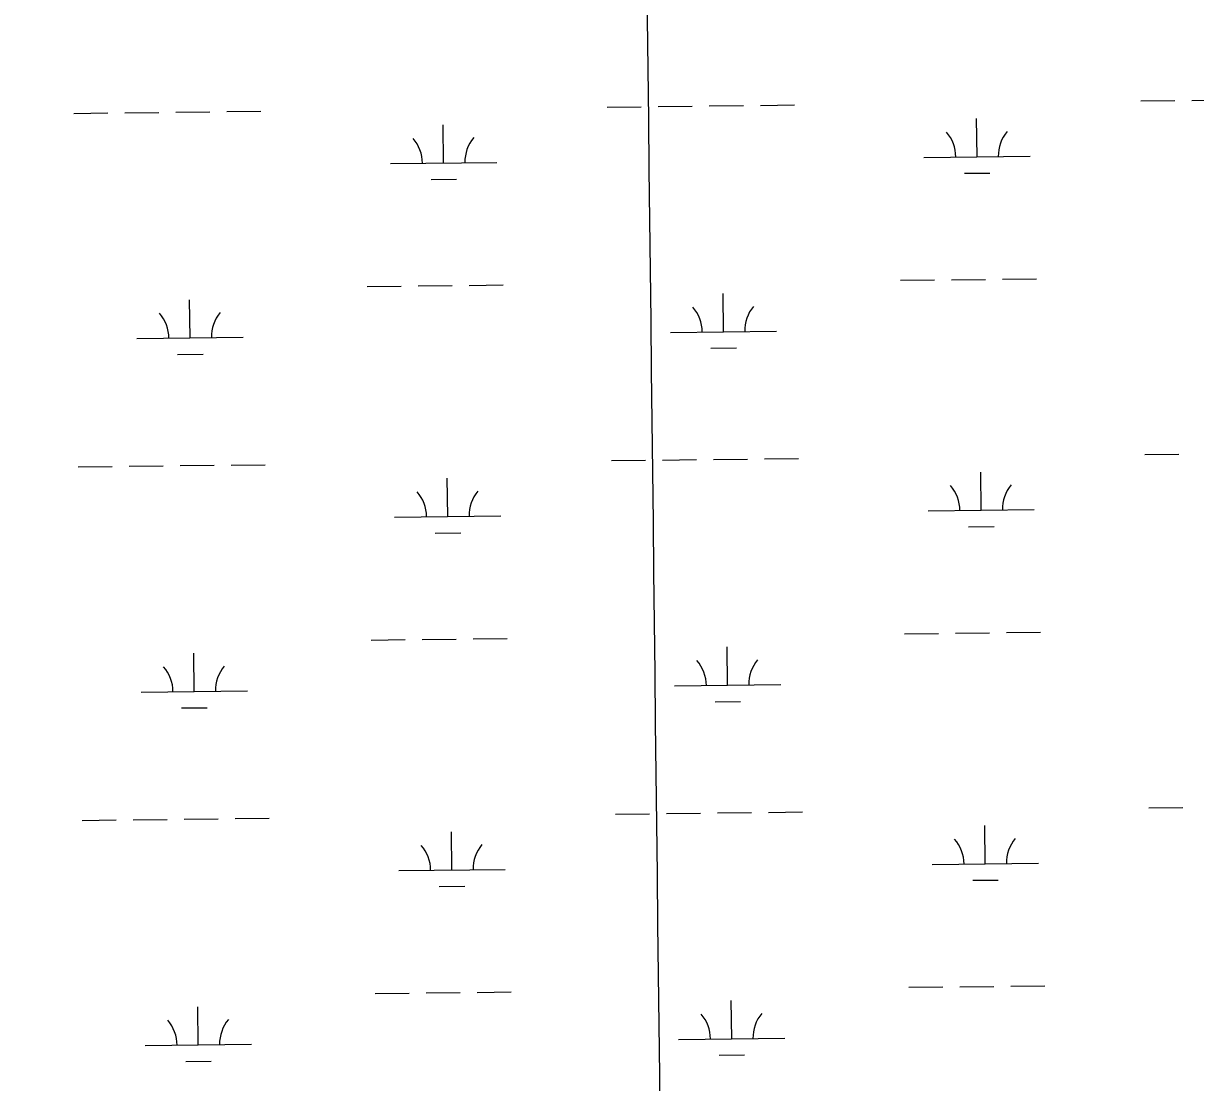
# Model space of a CAD drawing. Extents: x 3684037 to 3722149, y 433263 to 459021.
# Drawn here: x 3698136 to 3699239, y 448355 to 449351 of the extents above; entities that cross this region are included whole.
import ezdxf

# ---------------------------------------------------------------- set-up
doc = ezdxf.new("R2010")
doc.units = 0
for name, color, linetype in [('V-GRID-MAJR', 7, 'Continuous'), ('V-RIVR-EDGE', 7, 'Continuous'), ('V-WETL-SWMP', 7, 'Continuous')]:
    doc.layers.add(name, color=color, linetype=linetype)

msp = doc.modelspace()

# ---------------------------------------------------------------- linework, layer by layer
at = {"layer": 'V-GRID-MAJR'}
msp.add_spline([(3698844.6580000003, 438800.61600000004), (3698775.0530000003, 444857.971), (3698705.414, 450918.412), (3698635.774, 456978.859), (3698635.739, 456981.935)], degree=3, dxfattribs=at)
at = {"layer": 'V-RIVR-EDGE'}
msp.add_spline([(3696491.0066779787, 456956.9782063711), (3696499.4553224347, 456945.34199248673), (3696522.4302687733, 456915.3618167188), (3696551.057358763, 456881.7283366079), (3696592.6032057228, 456839.5711462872), (3696607.93216852, 456824.5715595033), (3696661.559041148, 456762.16600619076), (3696696.2616399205, 456732.5612011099), (3696736.594384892, 456690.40701044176), (3696782.990640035, 456647.42908685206), (3696798.7219703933, 456631.6197655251), (3696862.8763919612, 456574.8493578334), (3696899.5948280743, 456542.81334935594), (3696931.075486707, 456518.47331862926), (3696942.360776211, 456503.48373068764), (3696952.4489618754, 456494.96701966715), (3696962.1357798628, 456487.66441051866), (3696987.164559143, 456470.6189898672), (3697014.6145429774, 456451.545733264), (3697061.0397947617, 456420.29446222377), (3697092.51945351, 456395.55006416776), (3697134.0832983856, 456360.6714857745), (3697166.7750592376, 456335.519720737), (3697185.733329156, 456316.4674617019), (3697201.4586602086, 456298.23193639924), (3697211.533847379, 456284.4584500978), (3697233.704058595, 456256.0977434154), (3697255.8822688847, 456230.97197536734), (3697279.2685817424, 456203.8213710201), (3697316.3743871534, 456164.9101180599), (3697353.4751931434, 456123.97702845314), (3697376.86850519, 456099.65699541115), (3697406.3293269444, 456076.1306987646), (3697430.1420045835, 456057.8751757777), (3697450.3283747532, 456044.8854270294), (3697520.1299405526, 455982.43987834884), (3697544.344985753, 455963.3746208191), (3697581.899153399, 455942.25453046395), (3697614.612911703, 455925.99884667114), (3697632.779444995, 455913.8228320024), (3697662.244266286, 455891.9140046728), (3697710.2559909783, 455848.12334688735), (3697757.449982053, 455800.69538290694), (3697792.142581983, 455767.04690453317), (3697833.29506034, 455729.3387547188), (3697868.395027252, 455696.90237844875), (3697895.83401236, 455673.381081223), (3697933.746552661, 455633.6590938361), (3697972.883193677, 455598.38214741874), (3698039.4588198, 455539.58390377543), (3698090.2921168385, 455492.14694083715), (3698135.875637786, 455447.553547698), (3698177.0201170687, 455406.6104592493), (3698217.7442308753, 455359.1984934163), (3698254.447668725, 455321.09697499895), (3698281.4702878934, 455292.72426970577), (3698316.178885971, 455265.5456686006), (3698357.3633606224, 455240.777273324), (3698381.983773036, 455222.11538323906), (3698407.7962898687, 455194.9587795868), (3698430.7672366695, 455163.3611345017), (3698450.9326092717, 455141.8796718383), (3698487.6610442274, 455113.8873366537), (3698517.5282330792, 455091.1687747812), (3698534.0722976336, 455076.97492300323), (3698556.2445086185, 455049.42295097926), (3698582.455393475, 455019.83914346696), (3698614.723789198, 454987.00539905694), (3698657.084370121, 454947.27241294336), (3698691.372602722, 454913.62493445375), (3698717.995853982, 454887.2750656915), (3698807.162056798, 454806.5849927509), (3698837.4136152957, 454775.7780844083), (3698881.4006644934, 454739.68040472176), (3698910.451119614, 454713.7289039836), (3698949.181393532, 454677.64422279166), (3698989.1137707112, 454637.1085013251), (3699039.143332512, 454591.69537480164), (3699066.5693191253, 454562.917302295), (3699088.766527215, 454545.4745135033), (3699187.2341784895, 454465.1658105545), (3699228.3926561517, 454429.8838647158), (3699268.3360320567, 454393.79618387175), (3699300.603427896, 454360.55807213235), (3699328.8351495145, 454330.56489786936), (3699382.5040172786, 454285.142772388), (3699427.287802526, 454244.19068498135), (3699474.48879279, 454199.59329230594), (3699500.2963102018, 454170.41485200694), (3699532.5687054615, 454139.1985769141), (3699563.239629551, 454114.45617862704), (3699588.663777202, 454093.7704521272), (3699608.428782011, 454073.9074586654), (3699636.654504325, 454041.4880804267), (3699659.2350821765, 454015.55257783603), (3699675.77214754, 453998.528154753), (3699726.9888143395, 453942.59847801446), (3699768.9330293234, 453898.0140838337), (3699807.6453053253, 453854.6507907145), (3699829.4391459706, 453837.6133691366), (3699865.7672131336, 453811.2395031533), (3699885.1338499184, 453793.8037135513), (3699924.6848571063, 453762.56944054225), (3699939.62745049, 453754.8494655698), (3699950.948735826, 453754.4171014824), (3699975.596145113, 453746.67312928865), (3700001.8420259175, 453731.24217830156), (3700023.635866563, 453714.20475672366), (3700032.9033189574, 453700.8376375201), (3700036.1082610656, 453688.6986185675), (3700042.150773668, 453679.3831717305), (3700052.6343277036, 453667.2261548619), (3700065.938454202, 453651.0184655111), (3700072.3773350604, 453638.4670801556), (3700079.629949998, 453627.93553167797), (3700095.3492817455, 453607.27380239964), (3700141.3091732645, 453551.3571241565), (3700161.453548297, 453521.3839475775), (3700185.6415966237, 453491.4007721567), (3700219.917830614, 453452.90088571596), (3700237.248632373, 453429.80895292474), (3700255.39016856, 453407.52375502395), (3700340.916065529, 453326.4383137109), (3700393.3708314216, 453280.6148205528), (3700435.7384115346, 453243.7124057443), (3700480.938562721, 453207.6117264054), (3700509.197281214, 453188.53647003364), (3700535.03679492, 453172.29778427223), (3700559.2598391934, 453156.4674653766), (3700600.4423140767, 453130.8903354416), (3700613.7624387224, 453121.1525233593), (3700623.455256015, 453116.2761181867), (3700639.1865863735, 453100.46679686), (3700647.6543030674, 453090.74098338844), (3700674.707918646, 453074.9036653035), (3700691.2519831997, 453060.70981352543), (3700727.5790504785, 453033.93158021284), (3700758.2489746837, 453008.7848145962), (3700801.439287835, 452977.5415426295), (3700837.365987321, 452952.38177851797), (3700871.669218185, 452924.799809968), (3700903.9536120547, 452898.43594282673), (3700927.768289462, 452880.9891544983), (3700958.443213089, 452857.86422552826), (3701015.3360207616, 452807.98606035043), (3701048.4261496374, 452780.40709145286), (3701075.4757656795, 452762.9523040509), (3701104.946586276, 452743.4696806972), (3701127.1557929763, 452730.87929985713), (3701156.6316129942, 452713.41851315), (3701182.871494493, 452695.56135818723), (3701204.6743340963, 452682.16324257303), (3701235.3672556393, 452666.31692552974), (3701255.5556255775, 452654.1359114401), (3701285.8311812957, 452633.033819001), (3701312.859799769, 452607.08731768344), (3701321.333515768, 452599.7877081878), (3701332.231435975, 452591.673364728), (3701350.392969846, 452577.47551341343), (3701370.5693411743, 452560.4420913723), (3701389.1312428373, 452544.6257708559), (3701408.9142455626, 452532.0413893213), (3701434.3563911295, 452518.634274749), (3701456.1762287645, 452512.1104037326), (3701467.0801482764, 452506.42226424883), (3701486.0474171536, 452491.0093111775), (3701499.7739088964, 452482.0792338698), (3701518.7451773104, 452468.2837501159), (3701537.71544584, 452454.0838990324), (3701554.2585105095, 452439.48567992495), (3701575.2446163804, 452422.8546254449), (3701592.1970478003, 452410.2772430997), (3701622.4676040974, 452387.15331401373), (3701647.0880165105, 452368.4914239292), (3701696.317842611, 452326.71960313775), (3701727.7935018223, 452300.357735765), (3701754.024384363, 452278.86127483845), (3701780.661634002, 452258.17254868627), (3701815.378231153, 452234.2288862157), (3701863.8053219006, 452194.88526916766), (3701890.44757096, 452176.218379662), (3701916.696451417, 452162.0005306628), (3701938.8906598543, 452143.34463988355), (3701962.310968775, 452129.94252473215), (3701986.9333809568, 452112.0893693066), (3702011.9511615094, 452090.59590803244), (3702032.9382672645, 452074.3692208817), (3702051.095801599, 452058.5539002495), (3702109.1967118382, 452006.6508987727), (3702158.0431681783, 451973.371791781), (3702192.7467668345, 451944.17135402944), (3702212.10640443, 451923.9049931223), (3702228.247101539, 451910.1165085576), (3702239.5593879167, 451906.04483850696), (3702258.9380233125, 451893.4614568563), (3702276.687190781, 451876.0296667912), (3702294.847724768, 451861.42744814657), (3702325.5246481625, 451839.1112538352), (3702353.7743676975, 451816.39669149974), (3702388.483965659, 451789.6224577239), (3702409.064704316, 451772.5880357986), (3702442.5552009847, 451743.3905976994), (3702493.39949675, 451700.4016753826), (3702516.7968083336, 451677.69911165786), (3702543.8364255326, 451656.2006509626), (3702589.0475754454, 451624.5480122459), (3702615.684825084, 451603.85928609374), (3702648.3745861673, 451577.8987863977), (3702681.062347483, 451551.12955204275), (3702714.149476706, 451522.33748115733), (3702744.8174011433, 451496.3819808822), (3702761.7588338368, 451479.35655791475), (3702791.6060250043, 451448.55064945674), (3702806.5166220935, 451427.89091994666), (3702821.8335862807, 451408.0389252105), (3702843.21206087, 451386.5544628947), (3702872.263515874, 451361.0073294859), (3702910.596421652, 451327.7542194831), (3702933.1799991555, 451303.03181888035), (3702957.778414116, 451275.47384755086), (3702989.2290762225, 451239.0027969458), (3703050.153558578, 451184.26222497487), (3703086.0452621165, 451144.94960433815), (3703114.6773515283, 451113.3379608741), (3703144.518543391, 451080.1058484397), (3703160.6482417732, 451061.86932325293), (3703177.999041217, 451046.86473704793), (3703202.5984560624, 451019.7111330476), (3703240.509996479, 450979.5847783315), (3703264.7150428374, 450956.4758475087), (3703289.7208247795, 450930.1299782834), (3703316.7444438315, 450902.16164031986), (3703339.7353883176, 450878.65134182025), (3703374.4159896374, 450840.15045549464), (3703418.3640433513, 450788.2824499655), (3703459.0831577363, 450738.84864748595), (3703496.187963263, 450699.53302719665), (3703592.575784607, 450595.7760185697), (3703613.158523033, 450579.5503313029), (3703630.899691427, 450558.88360260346), (3703650.2393313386, 450530.52989511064), (3703671.586809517, 450496.5100455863), (3703693.352653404, 450468.15033878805), (3703725.2106824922, 450432.8913902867), (3703758.289812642, 450400.86438076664), (3703788.550370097, 450373.69677838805), (3703807.1002731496, 450353.02804992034), (3703820.4073993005, 450338.03346255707), (3703842.9809779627, 450309.2673886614), (3703868.3731293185, 450275.64190762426), (3703879.2420528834, 450255.8009116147), (3703887.6787731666, 450233.5397109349), (3703893.7202858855, 450223.8198967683), (3703916.28986501, 450193.4363535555), (3703936.039871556, 450167.5078501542), (3703950.9524684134, 450147.6568553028), (3704020.6940411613, 450060.94926686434), (3704036.820739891, 450041.49963968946), (3704044.070355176, 450029.75498922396), (3704061.808523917, 450007.87515853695), (3704081.1651618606, 449986.39569564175), (3704102.92200679, 449954.39668287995), (3704113.3945620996, 449937.79162538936), (3704138.3803463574, 449903.35840957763), (3704157.732984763, 449880.2614773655), (3704175.4551553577, 449851.91176940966), (3704189.1496508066, 449830.04193756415), (3704204.878981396, 449813.42388157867), (3704221.8114151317, 449792.75915264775), (3704273.774823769, 449711.7567017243), (3704281.4058090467, 449690.7106028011), (3704297.1151419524, 449666.00520022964), (3704324.09976552, 449622.26653642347), (3704340.627831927, 449601.60280737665), (3704382.924420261, 449535.9903121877), (3704402.6664277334, 449506.826870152), (3704415.9505565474, 449482.5318342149), (3704431.6638889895, 449459.4439009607), (3704449.4010578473, 449437.1597029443), (3704471.9796359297, 449410.4154656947), (3704491.3402734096, 449390.5534721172), (3704521.1754659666, 449354.89515570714), (3704545.7648819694, 449323.6978784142), (3704553.8142329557, 449308.3119222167), (3704563.0746861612, 449292.1142317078), (3704576.7711813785, 449271.05313452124), (3704594.8967194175, 449242.2980593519), (3704618.6604027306, 449204.22853722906), (3704654.934476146, 449156.0188354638), (3704685.1530384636, 449111.86780525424), (3704709.720457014, 449071.77444671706), (3704733.889507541, 449034.1082920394), (3704765.7155403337, 448985.9095890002), (3704789.8765917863, 448945.00849568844), (3704815.2567445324, 448906.53060670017), (3704829.3476082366, 448881.4248363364), (3704849.8933509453, 448850.23755788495), (3704868.8256238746, 448820.6717482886), (3704884.953322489, 448801.6264884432), (3704901.0770215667, 448780.96375928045), (3704913.9707814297, 448762.33086583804), (3704925.642440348, 448740.0616660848), (3704932.4836887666, 448726.70054618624), (3704949.8014920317, 448698.35183811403), (3704967.554659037, 448682.53751736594), (3704988.148396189, 448670.75987072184), (3705014.802643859, 448656.9453891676), (3705046.3013004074, 448639.88397036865), (3705064.055467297, 448624.4740169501), (3705092.2811896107, 448592.0546387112), (3705105.1749494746, 448573.4217452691), (3705120.492913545, 448553.97411786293), (3705145.891064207, 448522.77484080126), (3705180.1662983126, 448483.87058703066), (3705197.4961001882, 448460.3742869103), (3705228.523397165, 448416.22125693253), (3705268.8351445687, 448365.5753523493), (3705295.835766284, 448328.3065658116), (3705331.703472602, 448279.2891292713), (3705359.5048299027, 448238.78340433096), (3705380.039573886, 448203.148085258), (3705402.1547914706, 448152.54717546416), (3705422.2481724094, 448101.95126509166), (3705439.5479777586, 448066.3239450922), (3705459.2609885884, 448025.4338505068)], degree=3, dxfattribs=at)
at = {"layer": 'V-WETL-SWMP'}
for p, q in [((3698829.508389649, 449274.3902147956), (3698861.506223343, 449274.76255467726)), ((3699187.3921603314, 449278.5546967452), (3699219.389994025, 449278.9270366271)), ((3699235.3889108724, 449279.11320656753), (3699267.386744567, 449279.48554644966)), ((3698183.644115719, 449266.8746739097), (3698215.6419494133, 449267.2470137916)), ((3698231.6408662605, 449267.43318373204), (3698263.6386999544, 449267.80552361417)), ((3698279.6376168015, 449267.9916935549), (3698311.635450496, 449268.3640334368)), ((3698327.634367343, 449268.55020337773), (3698359.6322010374, 449268.9225432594)), ((3698685.5181380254, 449272.71468532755), (3698717.5159717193, 449273.08702520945)), ((3698733.514888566, 449273.2731951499), (3698765.512722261, 449273.64553503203)), ((3698781.511639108, 449273.8317049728), (3698813.509472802, 449274.2040448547)), ((3698531.5270184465, 449220.1773469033), (3698531.108135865, 449256.1749094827)), ((3699033.4010407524, 449226.0173583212), (3699032.9821581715, 449262.0149209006)), ((3698481.5304032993, 449219.5955658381), (3698581.5236335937, 449220.7591279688)), ((3698983.404425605, 449225.43557725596), (3699083.3976559, 449226.5991393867)), ((3699021.581402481, 449210.44777563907), (3699045.579777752, 449210.7270305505)), ((3698519.7073801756, 449204.6077642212), (3698543.7057554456, 449204.8870191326)), ((3698961.3411339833, 449109.73902608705), (3698993.3389676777, 449110.11136596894)), ((3699009.3378845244, 449110.29753591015), (3699041.3357182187, 449110.6698757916)), ((3699057.3346350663, 449110.85604573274), (3699089.33246876, 449111.2283856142)), ((3698459.4671116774, 449103.8990146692), (3698491.4649453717, 449104.2713545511)), ((3698507.4638622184, 449104.4575244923), (3698539.4616959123, 449104.8298643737)), ((3698555.4606127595, 449105.0160343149), (3698587.4584464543, 449105.3883741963)), ((3698292.9546635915, 449055.5282648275), (3698292.5357810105, 449091.5258274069)), ((3698794.828685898, 449061.36827624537), (3698794.409803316, 449097.3658388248)), ((3698242.9580484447, 449054.9464837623), (3698342.951278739, 449056.1100458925)), ((3698744.83207075, 449060.78649518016), (3698844.8253010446, 449061.95005731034)), ((3698783.0090476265, 449045.798693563), (3698807.0074228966, 449046.0779484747)), ((3698281.13502532, 449039.9586821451), (3698305.133400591, 449040.2379370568)), ((3699191.2630426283, 448945.9022208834), (3699223.260876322, 448946.27456076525)), ((3698187.514998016, 448934.2221980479), (3698219.51283171, 448934.5945379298)), ((3698235.511748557, 448934.78070787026), (3698267.509582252, 448935.1530477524)), ((3698283.5084990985, 448935.3392176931), (3698315.5063327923, 448935.711557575)), ((3698331.5052496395, 448935.89772751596), (3698363.503083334, 448936.2700673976)), ((3698689.389020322, 448940.0622094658), (3698721.386854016, 448940.4345493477)), ((3698737.385770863, 448940.6207192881), (3698769.3836045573, 448940.99305917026)), ((3698785.3825214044, 448941.17922911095), (3698817.3803550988, 448941.55156899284)), ((3698833.379271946, 448941.7377389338), (3698865.37710564, 448942.1100788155)), ((3698535.3979007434, 448887.52487104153), (3698534.979018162, 448923.52243362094)), ((3699037.271923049, 448893.3648824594), (3699036.8530404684, 448929.3624450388)), ((3698987.2753079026, 448892.7831013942), (3699087.2685381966, 448893.9466635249)), ((3698485.401285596, 448886.9430899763), (3698585.3945158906, 448888.10665210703)), ((3699025.452284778, 448877.7952997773), (3699049.4506600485, 448878.0745546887)), ((3698523.578262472, 448871.95528835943), (3698547.5766377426, 448872.23454327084)), ((3699061.205517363, 448778.20356987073), (3699093.203351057, 448778.57590975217)), ((3698463.337993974, 448771.2465388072), (3698495.335827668, 448771.61887868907)), ((3698511.3347445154, 448771.8050486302), (3698543.3325782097, 448772.17738851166)), ((3698559.331495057, 448772.36355845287), (3698591.3293287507, 448772.7358983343)), ((3698965.2120162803, 448777.08655022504), (3698997.2098499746, 448777.45889010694)), ((3699013.208766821, 448777.6450600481), (3699045.2066005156, 448778.0173999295)), ((3698296.8255458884, 448722.8757889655), (3698296.4066633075, 448758.87335154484)), ((3698798.6995681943, 448728.71580038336), (3698798.2806856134, 448764.7133629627)), ((3698246.828930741, 448722.29400790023), (3698346.8221610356, 448723.45757003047)), ((3698748.7029530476, 448728.1340193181), (3698848.6961833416, 448729.29758144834)), ((3698786.879929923, 448713.14621770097), (3698810.8783051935, 448713.4254726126)), ((3698285.005907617, 448707.3062062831), (3698309.0042828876, 448707.58546119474)), ((3699195.133924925, 448613.24974502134), (3699227.1317586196, 448613.62208490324)), ((3698239.382630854, 448602.12823200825), (3698271.3804645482, 448602.5005718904)), ((3698287.3793813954, 448602.6867418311), (3698319.3772150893, 448603.05908171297)), ((3698335.3761319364, 448603.2452516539), (3698367.373965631, 448603.61759153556)), ((3698693.2599026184, 448607.4097336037), (3698725.257736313, 448607.7820734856)), ((3698741.2566531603, 448607.9682434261), (3698773.254486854, 448608.34058330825)), ((3698789.253403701, 448608.52675324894), (3698821.251237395, 448608.89909313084)), ((3698837.2501542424, 448609.08526307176), (3698869.247987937, 448609.4576029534)), ((3698191.385880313, 448601.56972218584), (3698223.3837140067, 448601.94206206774)), ((3699041.1428053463, 448560.7124065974), (3699040.723922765, 448596.7099691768)), ((3698539.2687830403, 448554.8723951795), (3698538.849900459, 448590.8699577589)), ((3698991.146190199, 448560.1306255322), (3699091.139420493, 448561.29418766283)), ((3698489.272167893, 448554.2906141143), (3698589.2653981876, 448555.45417624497)), ((3698527.449144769, 448539.30281249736), (3698551.4475200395, 448539.58206740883)), ((3699029.3231670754, 448545.14282391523), (3699053.321542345, 448545.4220788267)), ((3698467.208876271, 448438.59406294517), (3698499.206709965, 448438.966402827)), ((3698515.205626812, 448439.1525727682), (3698547.2034605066, 448439.52491264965)), ((3698563.202377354, 448439.7110825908), (3698595.2002110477, 448440.08342247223)), ((3698969.0828985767, 448444.43407436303), (3699001.080732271, 448444.8064142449)), ((3699017.0796491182, 448444.9925841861), (3699049.077482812, 448445.3649240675)), ((3699065.0763996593, 448445.55109400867), (3699097.0742333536, 448445.9234338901)), ((3698300.6964281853, 448390.22331310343), (3698300.277545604, 448426.22087568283)), ((3698802.570450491, 448396.0633245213), (3698802.1515679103, 448432.0608871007)), ((3698752.5738353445, 448395.4815434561), (3698852.5670656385, 448396.64510558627)), ((3698250.699813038, 448389.6415320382), (3698350.693043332, 448390.8050941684)), ((3698288.876789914, 448374.6537304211), (3698312.875165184, 448374.93298533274)), ((3698790.75081222, 448380.49374183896), (3698814.7491874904, 448380.7729967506))]:
    msp.add_line(p, q, dxfattribs=at)
for centre, radius, start, end in [((3698476.2822974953, 449220.0093320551), 35.24628790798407, 359.89486698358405, 41.43852531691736), ((3698586.760690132, 449221.29490382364), 35.246287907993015, 139.8948639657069, 181.43852229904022), ((3698978.156319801, 449225.849343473), 35.24628790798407, 359.89486698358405, 41.43852531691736), ((3699088.6347124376, 449227.1349152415), 35.246287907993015, 139.8948639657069, 181.43852229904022), ((3698237.70994264, 449055.36024997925), 35.24628790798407, 359.89486698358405, 41.43852531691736), ((3698348.1883352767, 449056.6458217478), 35.246287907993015, 139.8948639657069, 181.43852229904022), ((3698739.5839649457, 449061.2002613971), 35.24628790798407, 359.89486698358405, 41.43852531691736), ((3698850.0623575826, 449062.48583316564), 35.246287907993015, 139.8948639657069, 181.43852229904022), ((3698590.6315724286, 448888.6424279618), 35.246287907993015, 139.8948639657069, 181.43852229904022), ((3698982.027202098, 448893.1968676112), 35.24628790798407, 359.89486698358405, 41.43852531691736), ((3699092.5055947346, 448894.4824393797), 35.246287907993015, 139.8948639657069, 181.43852229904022), ((3698480.1531797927, 448887.35685619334), 35.24628790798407, 359.89486698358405, 41.43852531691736), ((3698241.5808249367, 448722.70777411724), 35.24628790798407, 359.89486698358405, 41.43852531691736), ((3698352.059217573, 448723.99334588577), 35.246287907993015, 139.8948639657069, 181.43852229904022), ((3698743.454847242, 448728.5477855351), 35.24628790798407, 359.89486698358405, 41.43852531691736), ((3698853.9332398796, 448729.83335730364), 35.246287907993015, 139.8948639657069, 181.43852229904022), ((3698985.898084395, 448560.54439174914), 35.24628790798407, 359.89486698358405, 41.43852531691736), ((3699096.376477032, 448561.82996351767), 35.246287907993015, 139.8948639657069, 181.43852229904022), ((3698484.024062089, 448554.70438033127), 35.24628790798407, 359.89486698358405, 41.43852531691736), ((3698594.5024547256, 448555.9899520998), 35.246287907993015, 139.8948639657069, 181.43852229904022), ((3698747.3257295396, 448395.8953096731), 35.24628790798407, 359.89486698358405, 41.43852531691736), ((3698857.804122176, 448397.1808814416), 35.246287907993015, 139.8948639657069, 181.43852229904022), ((3698245.4517072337, 448390.05529825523), 35.24628790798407, 359.89486698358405, 41.43852531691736), ((3698355.93009987, 448391.34087002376), 35.246287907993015, 139.8948639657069, 181.43852229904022)]:
    msp.add_arc(centre, radius, start, end, dxfattribs=at)

doc.saveas('drawing.dxf')
